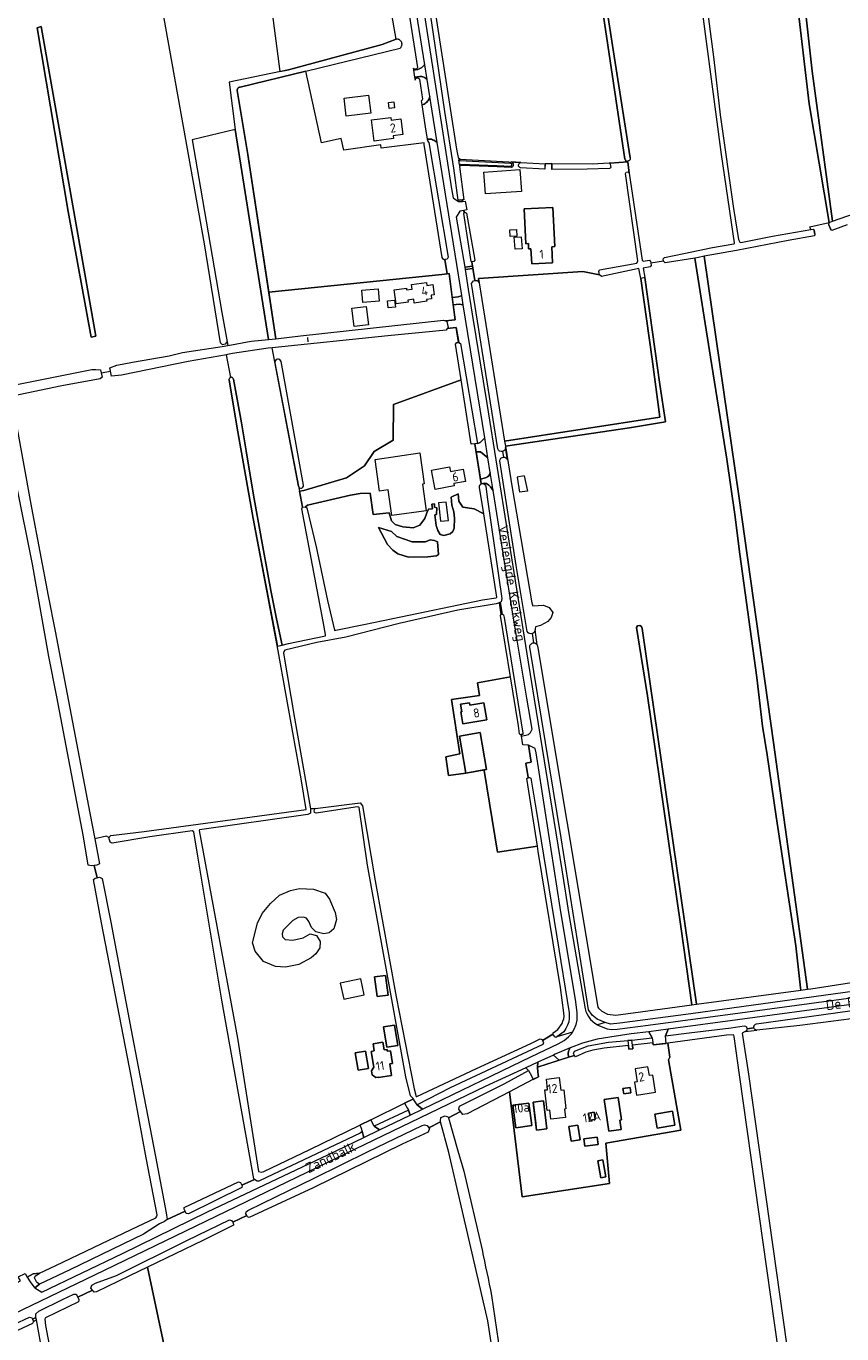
# Model space of a CAD drawing. Header units: metres. Extents: x 209813 to 223847, y 571801 to 587119.
# Tile 482 of 656: x 216462 to 216824, y 580548 to 581128. Entities that reach past the tile are written whole.
import ezdxf
from ezdxf.enums import TextEntityAlignment as Align

# ---------------------------------------------------------------- set-up
doc = ezdxf.new("R2010")
doc.units = ezdxf.units.M
for name, color, linetype, lineweight in [('B-RO-GK-BESCHOEIING-G', 8, 'GK-BESCHOEIING', 0), ('B-RO-GR-BOUWLAND-GV', 8, 'Continuous', 0), ('B-RO-GR-GRAS-GV', 8, 'Continuous', 0), ('B-RO-GR-GROENVOORZIENING-GV', 8, 'Continuous', 0), ('B-RO-GR-HOUTWAL-GV', 8, 'Continuous', 0), ('B-RO-KW-KUNSTWERK_STUW-G', 8, 'Continuous', 0), ('B-RO-OG-BEBOUWING-GV', 8, 'Continuous', 0), ('B-RO-OG-BEBOUWING-T18', 8, 'Continuous', 0), ('B-RO-OG-TERREIN_CULTUURSCHEIDING-GV', 8, 'Continuous', 0), ('B-RO-OG-TERREIN_ERF-GV', 8, 'Continuous', 0), ('B-RO-OG-TOPOGRAFIE-T18', 8, 'Continuous', 0), ('B-RO-OG-WATER_GREPPEL-GV', 8, 'Continuous', 0), ('B-RO-OG-WEG-GV', 8, 'Continuous', 0), ('B-RO-VH-ONVERHARD-GV', 8, 'Continuous', 0), ('B-RO-VH-VERHARDING_BETONSTRAATSTEEN-GV', 8, 'Continuous', 0), ('B-RO-VH-VERHARDING_HALFVERHARDING-GV', 8, 'Continuous', 0), ('B-RO-VH-VERHARDING_PUIN-GV', 8, 'Continuous', 0), ('B-RO-VH-VERHARDING_STRAATBAKSTEEN-GV', 8, 'Continuous', 0)]:
    doc.layers.add(name, color=color, linetype=linetype, lineweight=lineweight)
doc.styles.add('NLCS-ISO-M200-T18', font='txt', dxfattribs={"height": 0.36})
doc.linetypes.add('GK-BESCHOEIING', pattern='A,30,-5,[1,NLCS.shx,S=1,R=0,X=0,Y=0],-5', length=40)

msp = doc.modelspace()

# ---------------------------------------------------------------- linework, layer by layer
at = {"layer": 'B-RO-GK-BESCHOEIING-G', "flags": 128}
for points in [[(216692.052, 581066.79), (216691.985, 581065.554)], [(216692.087, 581067.436), (216692.052, 581066.79)], [(216695.085, 581067.034), (216695.072, 581065.567)], [(216695.09, 581067.496), (216695.085, 581067.034)], [(216691.985, 581065.554), (216691.958, 581065.057)], [(216695.072, 581065.567), (216695.067, 581064.939)], [(216654.156, 581051.206), (216655.347, 581051.361)], [(216655.347, 581051.361), (216655.449, 581051.374)], [(216811.854, 581036.14), (216811.56, 581037.728)], [(216818.072, 581040.366), (216818.786, 581038.473)], [(216499.071, 580766.373), (216498.566, 580768.415)], [(216492.055, 580756.08), (216490.795, 580755.946)], [(216493.254, 580756.208), (216492.055, 580756.08)], [(216492.489, 580750.381), (216493.338, 580750.582)], [(216493.338, 580750.582), (216494.426, 580750.839)], [(216739.929, 580677.324), (216730.835, 580676.246)], [(216705.181, 580671.788), (216704.754, 580672.576)], [(216729.065, 580676.148), (216718.358, 580674.988), (216713.248, 580674.027), (216710.165, 580673.164), (216705.672, 580671.083), (216705.181, 580671.788)]]:
    msp.add_lwpolyline(points, dxfattribs=at)
at = {"layer": 'B-RO-GR-BOUWLAND-GV', "flags": 128}
for points in [[(216475.006, 580578.468), (216508.388, 580594.511), (216519.308, 580599.708), (216519.7, 580600.155), (216519.944, 580600.961), (216515.138, 580626.35), (216508.522, 580661.878), (216495.237, 580730.658), (216491.659, 580749.791), (216492.489, 580750.381), (216493.338, 580750.582), (216492.055, 580756.08), (216490.795, 580755.946), (216489.381, 580756.121), (216487.323, 580768.694), (216475.513, 580830.886), (216471.952, 580848.807), (216464.697, 580889.696), (216450.206, 580961.221)], [(216369.84, 580857.511), (216359.051, 580854.455), (216357.193, 580853.204), (216357.515, 580849.753), (216367.839, 580801.781), (216381.781, 580742.126), (216405.898, 580637.869), (216426.143, 580554.883), (216454.779, 580568.657), (216456.384, 580570.055), (216458.183, 580571.166), (216459.266, 580571.694), (216458.322, 580573.501), (216461.375, 580574.911), (216462.308, 580573.368), (216464.956, 580574.817), (216467.761, 580575.187), (216475.006, 580578.468)], [(216672.607, 580515.623), (216666.768, 580553.971), (216649.412, 580628.668), (216645.764, 580642.279), (216640.48, 580639.665), (216640.751, 580639.311), (216640.225, 580637.71), (216628.718, 580632.363), (216589.233, 580613.028), (216560.768, 580599.793), (216560.007, 580600.085), (216559.692, 580600.68), (216553.519, 580597.702), (216553.707, 580597.457), (216553.899, 580596.367), (216540.176, 580589.571), (216515.662, 580577.724), (216524.543, 580535.996)], [(216457.312, 580297.297), (216463.447, 580274.137), (216468.977, 580275.362), (216469.072, 580276.735), (216469.876, 580277.318), (216522.21, 580287.174), (216522.023, 580288.373), (216520.532, 580294.642), (216509.36, 580345.76), (216502.885, 580375.961), (216500.137, 580389.443), (216492.263, 580427.164), (216489.311, 580442.242), (216484.107, 580465.653), (216476.597, 580500.913), (216473.222, 580518.957), (216469.164, 580538.717), (216466.352, 580554.376), (216465.109, 580553.728), (216464.674, 580552.818), (216448.945, 580545.591)]]:
    msp.add_lwpolyline(points, dxfattribs=at)
at = {"layer": 'B-RO-GR-GRAS-GV', "flags": 128}
for points in [[(216727.523, 581069.479), (216710.917, 581180.734), (216703.78, 581226.429), (216691.911, 581222.102), (216685.965, 581220.304), (216664.745, 581216.11), (216640.146, 581210.63), (216637.609, 581209.183), (216635.513, 581207.096), (216633.871, 581204.727), (216633.553, 581201.878), (216635.695, 581184.322), (216652.799, 581073.893), (216653.524, 581070.15), (216654.456, 581069.393), (216681.3, 581067.997)], [(216713.769, 581173.501), (216722.806, 581115.205), (216729.917, 581069.973)], [(216803.304, 581175.024), (216810.614, 581108.443), (216819.688, 581041.879), (216829.403, 581045.312), (216830.439, 581046.016), (216841.639, 581050.68), (216842.014, 581050.195), (216847.829, 581052.454), (216847.705, 581052.993), (216857.092, 581056.901), (216908.979, 581077.519), (216910.275, 581078.511), (216911.16, 581078.76), (216912.065, 581078.919), (216911.573, 581082.225), (216909.844, 581081.942), (216907.576, 581093.556), (216902.954, 581142.833)], [(216551.032, 580988.558), (216550.215, 580987.362), (216548.926, 580987.08), (216548.042, 580987.882), (216540.964, 581031.922), (216519.88, 581150.24)], [(216728.802, 581068.249), (216729.5, 581063.311), (216735.257, 581024.624), (216735.658, 581024.258), (216738.499, 581024.605), (216738.949, 581024.098), (216739.034, 581023.433), (216744.682, 581024.386), (216744.574, 581025.225), (216745.046, 581025.886), (216753.643, 581027.548), (216766.362, 581030.194), (216775.869, 581031.938), (216776.132, 581032.063), (216776.201, 581032.376), (216770.451, 581071.562), (216762.177, 581133.95)], [(216406.741, 581128.939), (216408.604, 581117.023), (216412.714, 581094.718), (216415.385, 581079.75), (216418.683, 581063.597), (216437.422, 580973.278), (216439.072, 580966.307), (216439.853, 580965.963), (216490.982, 580976.107), (216492.78, 580976.126), (216494.838, 580975.954), (216495.141, 580974.646), (216499.267, 580975.324), (216498.99, 580976.833), (216502.098, 580978.014), (216509.025, 580979.443), (216525.272, 580982.247), (216531.267, 580983.706), (216548.866, 580986.316), (216551.385, 580986.774)], [(216681.3, 581067.997), (216692.087, 581067.436), (216695.09, 581067.496), (216713.009, 581067.375), (216720.483, 581067.793), (216720.885, 581067.676), (216728.802, 581068.249), (216728.759, 581068.518)], [(216809.991, 581038.251), (216811.133, 581038.456), (216811.56, 581037.728), (216811.854, 581036.14), (216811.624, 581035.359), (216799.928, 581033.425), (216777.122, 581028.872), (216762.766, 581026.378), (216778.225, 580918.959), (216793.426, 580810.565), (216808.526, 580701.113), (216810.006, 580701.313), (216833.912, 580704.96)], [(216826.144, 581040.336), (216819.32, 581037.731), (216818.786, 581038.473), (216818.072, 581040.366), (216818.137, 581041.331)], [(216688.675, 580853.904), (216688.852, 580852.646), (216701.836, 580775.56), (216715.501, 580693.148), (216715.76, 580692.748), (216717.315, 580691.432), (216719.885, 580690.044), (216723.442, 580689.627), (216734.422, 580691.108), (216757.299, 580694.209), (216752.335, 580728.893), (216737.566, 580831.312), (216732.67, 580861.665), (216733.199, 580862.393), (216734.125, 580862.525), (216734.919, 580862.062), (216735.183, 580861.202), (216759.242, 580694.459), (216805.603, 580700.719), (216805.455, 580701.796), (216803.462, 580720.383), (216794.617, 580777.763), (216790.691, 580805.178), (216788.586, 580817.796), (216786.03, 580839.504), (216778.536, 580894.2), (216776.323, 580911.751), (216772.801, 580936.342), (216765.507, 580981.55), (216758.556, 581025.552), (216745.443, 581023.446), (216744.702, 581024.233), (216744.682, 581024.386)], [(216739.034, 581023.433), (216739.176, 581022.333), (216738.77, 581021.735), (216735.592, 581021.105), (216736.376, 581016.878), (216743.058, 580969.489), (216745.566, 580952.865), (216729.584, 580950.279), (216674.506, 580942.041), (216677.434, 580923.681), (216686.227, 580872.605), (216686.701, 580871.257), (216691.402, 580871.596), (216693.929, 580870.523), (216695.514, 580868.243), (216694.866, 580866.081), (216693.315, 580864.331), (216690.041, 580862.59), (216687.843, 580861.897), (216687.678, 580861), (216687.743, 580860.536)], [(216616.217, 580939.73), (216624.764, 580944.755), (216624.834, 580960.536), (216654.867, 580971.583), (216652.412, 580987.302), (216652.905, 580988.037), (216653.724, 580988.123), (216652.674, 580994.684), (216648.735, 580994.303), (216648.253, 580993.621), (216622.266, 580991.033), (216570.93, 580985.695)], [(216582.632, 580924.372), (216570.93, 580985.695), (216569.215, 580985.517), (216553.443, 580983.18), (216551.115, 580982.768)], [(216550.67, 580982.689), (216533.756, 580979.695), (216504.092, 580973.675), (216499.653, 580973.221), (216499.267, 580975.324)], [(216551.115, 580982.768), (216550.67, 580982.689)], [(216552.609, 580972.635), (216550.67, 580982.689)], [(216495.141, 580974.646), (216495.598, 580972.67), (216494.603, 580971.94), (216477.704, 580968.802), (216455.738, 580964.299), (216455.306, 580963.569), (216455.931, 580960.49), (216464.211, 580914.731), (216471.653, 580875.631), (216474.727, 580860.016), (216490.054, 580779.263), (216492.29, 580767.79)], [(216498.566, 580768.415), (216499.454, 580769.278), (216514.203, 580771.1), (216586.062, 580780.82), (216583.797, 580794.514), (216573.687, 580851.343), (216562.523, 580909.953), (216555.258, 580950.942), (216551.87, 580971.462)], [(216553.838, 580971.802), (216557.353, 580952.468), (216559.454, 580940.046), (216562.75, 580920.367), (216567.109, 580895.835), (216570.398, 580878.064), (216572.936, 580865.466), (216575.46, 580853.779), (216578.196, 580854.561), (216594.615, 580857.992), (216594.704, 580858.497), (216593.616, 580864.333), (216584.204, 580914.228), (216584.409, 580915.062), (216583.067, 580922.091)], [(216582.632, 580924.372), (216583.067, 580922.091), (216585.081, 580922.49), (216604.06, 580928.054), (216611.937, 580933.337), (216616.217, 580939.73)], [(216682.816, 580928.863), (216679.707, 580928.334), (216680.699, 580921.719)], [(216682.816, 580928.863), (216684.271, 580922.116), (216680.699, 580921.719)], [(216671.744, 580872.65), (216670.334, 580872.166), (216653.335, 580869.345), (216627.291, 580863.344), (216603.709, 580857.392), (216590.888, 580854.987), (216576.577, 580851.61), (216576.132, 580851.043), (216575.96, 580850.203), (216580.947, 580821.411), (216587.981, 580781.197), (216590.098, 580781.358), (216610.013, 580783.773), (216611.056, 580782.493), (216616.675, 580749.235), (216626.059, 580697.769), (216634.007, 580656.957), (216634.914, 580653.519), (216635.141, 580653.453), (216661.748, 580665.894), (216685.807, 580677.114), (216689.897, 580679.117), (216690.767, 580678.797), (216690.928, 580678.423), (216695.625, 580681.122), (216695.537, 580681.248), (216695.652, 580681.82), (216697.817, 580683.319), (216699.655, 580685.956), (216699.959, 580686.951), (216700.376, 580687.995), (216700.54, 580689.08), (216700.486, 580690.714), (216699.01, 580701.852), (216689.097, 580762.259), (216688.72, 580764.67), (216671.024, 580761.971), (216665.073, 580798.171), (216665.003, 580798.441), (216656.897, 580797.071), (216649.269, 580796.012), (216648.102, 580804.308), (216654.256, 580805.6), (216650.63, 580829.672), (216662.978, 580831.532), (216662.16, 580837.111), (216676.755, 580839.716), (216672.309, 580866.906), (216672.498, 580867.411)], [(216686.369, 580858.945), (216687.042, 580854.809)], [(216688.675, 580853.904), (216687.743, 580860.536)], [(216891.178, 580545.086), (216890.404, 580552.845), (216887.573, 580574.59), (216883.47, 580612.571), (216880.795, 580639.118), (216878.618, 580657.035), (216875.511, 580684.33), (216874.916, 580687.87), (216873.566, 580690.696), (216872.625, 580692.052), (216871.365, 580693.147), (216869.684, 580693.708), (216868.04, 580694.041), (216863.451, 580694.016), (216863.243, 580693.628), (216862.686, 580692.952), (216862.354, 580692.681), (216853.828, 580691.545), (216841.781, 580689.721), (216805.113, 580685.059), (216786.145, 580682.947)], [(216786.145, 580682.947), (216785.617, 580683.05), (216785.31, 580683.235), (216785.109, 580683.442), (216784.95, 580683.685), (216784.805, 580683.95), (216781.766, 580683.533)], [(216795.828, 580539.469), (216778.339, 580663.136), (216776.062, 580680.197), (216775.824, 580680.796), (216775.649, 580680.838), (216772.69, 580680.78), (216746.586, 580677.161), (216747.525, 580670.975), (216746.897, 580669.858), (216752.292, 580638.532), (216719.04, 580632.806), (216720.693, 580614.898), (216681.994, 580609.044), (216676.288, 580655.542), (216657.537, 580645.79), (216655.547, 580645.491), (216654.644, 580646.799), (216649.283, 580644.055), (216653.38, 580629.377), (216656.035, 580620.384), (216664.176, 580585.547)], [(216781.109, 580682.386), (216780.892, 580682.362), (216779.622, 580681.678), (216782.374, 580663.468), (216799.29, 580543.707)], [(216781.109, 580682.386), (216786.145, 580682.947)], [(216524.543, 580535.996), (216515.662, 580577.724), (216507.724, 580573.888), (216493.078, 580566.886), (216491.979, 580566.712), (216491.278, 580567.643), (216484.731, 580564.482), (216485.235, 580563.464), (216484.997, 580562.449), (216470.406, 580555.339), (216470.043, 580554.647), (216470.342, 580551.971), (216473.969, 580533.136)], [(216668.354, 580565.215), (216671.302, 580545.096), (216676.057, 580510.632)]]:
    msp.add_lwpolyline(points, dxfattribs=at)
for points in [[(216818.137, 581041.331), (216809.311, 581093.973), (216799.891, 581174.606), (216797.27, 581195.801), (216792.306, 581194.781), (216791.782, 581198.543), (216755.836, 581192.7), (216758.664, 581175.854), (216760.281, 581162.226), (216763.334, 581142.058), (216766.965, 581113.689), (216769.829, 581089.09), (216775.787, 581047.6), (216777.985, 581033.78), (216778.468, 581032.638), (216779.053, 581032.486), (216793.051, 581035.213), (216809.991, 581038.251), (216809.672, 581039.436)], [(216574.437, 581108.304), (216578.274, 581109.109), (216619.848, 581120.369), (216626.009, 581122.636), (216618.906, 581163.245), (216612.377, 581161.96), (216612.135, 581163.309), (216589.573, 581159.194), (216571.229, 581156.042), (216573.898, 581138.262), (216570.595, 581137.719)], [(216480.528, 581046.267), (216466.659, 581127.776), (216468.494, 581128.293), (216492.721, 580990.883), (216490.655, 580990.426)], [(216648.597, 581018.614), (216647.654, 581024.929), (216647.183, 581024.853), (216646.481, 581025.883), (216638.392, 581075.952), (216638.421, 581076.633), (216619.42, 581074.385), (216619.208, 581075.813), (216602.779, 581073.376), (216601.622, 581078.622), (216592.953, 581076.709), (216585.931, 581108.537), (216556.754, 581101.425), (216556.486, 581101.381), (216556.116, 581101.213), (216555.815, 581100.94), (216555.667, 581100.712), (216555.57, 581100.458), (216555.527, 581100.19), (216555.54, 581099.919), (216560.172, 581071.463), (216569.449, 581010.456), (216646.251, 581018.206)], [(216535.471, 581078.016), (216539.271, 581056.598), (216548.656, 581001.365), (216551.385, 580986.774), (216561.725, 580988.656), (216569.38, 580989.433), (216554.558, 581082.622), (216536.076, 581078.239)], [(216674.138, 580944.35), (216742.969, 580955.007), (216739.693, 580980.699), (216734.61, 581016.551), (216733.787, 581020.929), (216717.164, 581017.335), (216716.285, 581018.056), (216708.904, 581019.553), (216662.602, 581016.51), (216662.931, 581014.617)], [(216614.493, 580921.301), (216610.084, 580921.085), (216605.758, 580920.364), (216586.719, 580915.971), (216585.784, 580915.221), (216586.38, 580914.742), (216590.572, 580897.486), (216595.568, 580873.638), (216598.653, 580860.39), (216598.783, 580860.287), (216599.252, 580860.47), (216611.659, 580863.017), (216624.499, 580865.607), (216664.278, 580873.937), (216670.431, 580874.746), (216670.636, 580875.025), (216664.862, 580912.14), (216660.621, 580914.301), (216655.594, 580914.962), (216653.803, 580917.676), (216653.475, 580920.954), (216650.367, 580919.47), (216650.805, 580915.954), (216651.591, 580912.941), (216651.984, 580910.125), (216651.726, 580905.701), (216651.198, 580904.165), (216650.019, 580903.248), (216647.137, 580902.528), (216645.565, 580902.855), (216644.517, 580904.689), (216643.797, 580906.916), (216643.207, 580911.632), (216643.928, 580911.828), (216644.059, 580914.775), (216643.076, 580914.972), (216643.011, 580916.544), (216641.897, 580916.413), (216642.159, 580914.317), (216640.325, 580914.12), (216639.605, 580912.483), (216638.819, 580910.06), (216636.461, 580907.047), (216633.645, 580905.933), (216628.929, 580906.326), (216625.589, 580907.374), (216624.017, 580909.012), (216622.969, 580912.483), (216615.895, 580911.763)], [(216626.754, 580894.391), (216624.505, 580895.913), (216622.141, 580898.409), (216618.122, 580905.999), (216623.951, 580904.165), (216626.375, 580902.004), (216633.186, 580899.711), (216639.081, 580899.646), (216641.046, 580900.497), (216643.076, 580900.301), (216644.321, 580899.58), (216644.779, 580894.013), (216643.928, 580893.489), (216640.129, 580892.965), (216631.549, 580892.834)], [(216671.744, 580872.65), (216672.498, 580867.411), (216673.029, 580867.489), (216672.181, 580872.8)], [(216532.423, 580602.675), (216532.02, 580603.535), (216531.919, 580604.222), (216556.002, 580615.676), (216556.895, 580615.384), (216557.56, 580614.129), (216563.215, 580616.688), (216562.834, 580616.954), (216548.714, 580696.294), (216537.97, 580760.24), (216536.248, 580770.978), (216535.522, 580771.444), (216516.73, 580768.795), (216500.065, 580765.88), (216499.071, 580766.373), (216498.566, 580768.415), (216497.427, 580769.015), (216492.29, 580767.79), (216494.436, 580756.783), (216493.254, 580756.208), (216492.055, 580756.08), (216493.338, 580750.582), (216494.426, 580750.839), (216495.554, 580750.293), (216499.453, 580730.927), (216508.429, 580682.98), (216511.515, 580666.695), (216519.222, 580626.86), (216523.921, 580601.903), (216524.347, 580599.001)], [(216467.82, 580570.209), (216466.577, 580570.952), (216465.469, 580573.045), (216465.841, 580573.856), (216467.761, 580575.187), (216464.956, 580574.817), (216462.308, 580573.368), (216463.849, 580570.822), (216465.398, 580568.868), (216465.74, 580568.644)], [(216466.186, 580555.52), (216464.591, 580554.742), (216465.109, 580553.728), (216466.352, 580554.376), (216466.205, 580555.195)]]:
    msp.add_lwpolyline(points, close=True, dxfattribs=at)
at = {"layer": 'B-RO-GR-GRAS-GV'}
for points in [[(216729.917, 581069.973, -0.4612435), (216728.759, 581068.518)], [(216551.87, 580971.462, -0.4028575), (216552.609, 580972.635)], [(216687.743, 580860.536, -0.2959529), (216686.369, 580858.945)], [(216687.042, 580854.809, -0.27791), (216688.675, 580853.904)], [(216781.766, 580683.533, -0.2632062), (216781.109, 580682.386)], [(216664.176, 580585.547, -0.0001888), (216668.354, 580565.215)]]:
    msp.add_lwpolyline(points, format="xyb", dxfattribs=at)
at = {"layer": 'B-RO-GR-GROENVOORZIENING-GV', "flags": 128}
for points in [[(216640.931, 581097.28), (216639.737, 581104.796), (216639.377, 581105.136), (216639.027, 581105.404), (216638.651, 581105.633), (216638.253, 581105.822), (216637.837, 581105.969), (216637.408, 581106.071), (216636.971, 581106.128), (216636.531, 581106.138), (216634.2, 581105.812), (216634.391, 581104.541), (216634.552, 581105.043), (216634.666, 581105.207), (216634.892, 581105.402), (216635.167, 581105.521), (216635.464, 581105.552), (216635.661, 581105.522), (216635.849, 581105.453), (216636.095, 581105.283), (216636.329, 581104.999), (216637.724, 581096.112), (216637.392, 581095.447), (216637.088, 581095.405), (216637.386, 581093.498), (216637.97, 581093.706), (216638.412, 581093.914), (216638.83, 581094.165), (216639.223, 581094.455), (216639.584, 581094.783), (216639.912, 581095.145), (216640.203, 581095.537), (216640.453, 581095.956), (216640.662, 581096.398), (216640.825, 581096.857)], [(216650.891, 581008.013), (216653.741, 581008.342), (216655.137, 581009.012), (216644.167, 581076.905), (216643.66, 581077.33), (216643.202, 581077.639), (216642.715, 581077.898), (216642.203, 581078.104), (216641.671, 581078.255), (216641.127, 581078.35), (216640.576, 581078.387), (216639.759, 581078.355), (216639.884, 581077.555), (216640.591, 581076.895), (216649.173, 581026.029), (216648.687, 581025.098), (216647.654, 581024.929), (216648.673, 581018.557), (216649.537, 581018.651)]]:
    msp.add_lwpolyline(points, close=True, dxfattribs=at)
at = {"layer": 'B-RO-GR-HOUTWAL-GV', "flags": 128}
msp.add_lwpolyline([(216492.721, 580990.883), (216468.494, 581128.293), (216466.659, 581127.776), (216480.528, 581046.267), (216490.655, 580990.426)], close=True, dxfattribs=at)
at = {"layer": 'B-RO-KW-KUNSTWERK_STUW-G', "flags": 128}
msp.add_lwpolyline([(216587.014, 580988.352), (216586.775, 580990.379)], dxfattribs=at)
at = {"layer": 'B-RO-OG-BEBOUWING-GV', "flags": 128}
for points in [[(216682.788, 581047.426), (216683.579, 581031.934), (216684.694, 581031.989), (216684.814, 581029.65), (216685.839, 581029.7), (216686.181, 581022.999), (216695.406, 581023.454), (216695.04, 581030.618), (216696.47, 581030.689), (216695.584, 581048.056)], [(216644.792, 580916.898), (216645.749, 580908.747), (216649.2, 580909.152), (216648.243, 580917.303)], [(216654.627, 580827.556), (216655.194, 580824.232), (216654.739, 580824.154), (216655.655, 580818.823), (216666.26, 580820.632), (216664.962, 580828.192), (216658.729, 580827.129), (216658.542, 580828.224)], [(216656.897, 580797.071), (216666.092, 580798.625), (216663.327, 580814.982), (216654.132, 580813.428)], [(216616.486, 580706.64), (216617.599, 580697.873), (216622.446, 580698.488), (216621.333, 580707.255)], [(216611.899, 580698.62), (216610.362, 580705.762), (216601.219, 580703.794), (216602.756, 580696.652)], [(216620.443, 580684.382), (216621.95, 580675.343), (216626.814, 580676.154), (216625.307, 580685.193)], [(216614.97, 580673.505), (216616.063, 580666.472), (216615.129, 580664.981), (216615.394, 580663.073), (216617.012, 580661.977), (216618.087, 580662.144), (216618.124, 580661.904), (216623.974, 580662.808), (216623.172, 580667.997), (216624.437, 580668.193), (216623.564, 580673.813), (216622.107, 580673.587), (216621.987, 580674.358), (216620.704, 580674.159), (216620.164, 580677.637), (216615.83, 580676.964), (216616.334, 580673.717)], [(216607.865, 580672.848), (216609.186, 580665.165), (216613.776, 580665.954), (216612.455, 580673.637)], [(216741.152, 580655.434), (216739.923, 580663.047), (216738.408, 580662.802), (216737.769, 580666.759), (216732.045, 580665.843), (216732.986, 580660.012), (216731.741, 580659.814), (216732.666, 580654.077)], [(216729.839, 580657.502), (216726.648, 580657.029), (216727.002, 580654.638), (216730.193, 580655.111)], [(216684.851, 580650.63), (216677.777, 580649.709), (216679.116, 580639.665), (216686.19, 580640.586)], [(216687.822, 580642.852), (216688.334, 580638.566), (216692.824, 580639.102), (216691.339, 580651.544), (216686.772, 580650.999)], [(216718.31, 580652.161), (216720.428, 580638.069), (216725.9, 580638.891), (216725.275, 580643.049), (216726.003, 580643.158), (216724.51, 580653.093)], [(216711.325, 580646.191), (216711.778, 580643.036), (216714.278, 580643.39), (216713.826, 580646.545)], [(216740.84, 580645.682), (216741.915, 580639.449), (216749.739, 580640.799), (216748.664, 580647.032)], [(216702.702, 580640.2), (216703.755, 580633.639), (216707.674, 580634.268), (216706.621, 580640.829)], [(216709.267, 580634.754), (216709.707, 580631.434), (216715.708, 580632.23), (216715.268, 580635.55)], [(216715.481, 580624.955), (216716.84, 580617.433), (216719.132, 580617.847), (216717.773, 580625.369)]]:
    msp.add_lwpolyline(points, close=True, dxfattribs=at)
at = {"layer": 'B-RO-OG-TERREIN_CULTUURSCHEIDING-GV'}
for points in [[(216674.587, 580941.534, -0.3613622), (216673.236, 580939.726)], [(216673.637, 580937.259, -0.3355325), (216675.454, 580936.096)]]:
    msp.add_lwpolyline(points, format="xyb", dxfattribs=at)
at = {"layer": 'B-RO-OG-TERREIN_CULTUURSCHEIDING-GV', "flags": 128}
for points in [[(216673.236, 580939.726), (216673.637, 580937.259)], [(216675.454, 580936.096), (216674.587, 580941.534)]]:
    msp.add_lwpolyline(points, dxfattribs=at)
at = {"layer": 'B-RO-OG-TERREIN_ERF-GV', "flags": 128}
for points in [[(216614.796, 581089.936), (216603.89, 581088.575), (216602.884, 581096.53), (216613.79, 581097.892)], [(216625.3, 581092.189), (216622.967, 581091.933), (216622.673, 581094.612), (216625.006, 581094.868)], [(216615.085, 581086.876), (216623.605, 581087.969), (216623.759, 581086.769), (216628.124, 581087.312), (216629.014, 581080.338), (216624.65, 581079.781), (216624.804, 581078.57), (216616.283, 581077.483)], [(216681.621, 581055.146), (216665.67, 581054.003), (216664.974, 581063.717), (216680.925, 581064.86)], [(216696.47, 581030.689), (216695.04, 581030.618), (216695.406, 581023.454), (216686.181, 581022.999), (216685.839, 581029.7), (216684.814, 581029.65), (216684.694, 581031.989), (216683.579, 581031.934), (216682.788, 581047.426), (216695.584, 581048.056)], [(216679.522, 581035.286), (216676.6, 581035.139), (216676.451, 581038.101), (216679.373, 581038.248)], [(216681.898, 581029.722), (216678.804, 581029.478), (216678.384, 581034.798), (216681.478, 581035.042)], [(216647.86, 580997.725), (216652.143, 580998.229), (216649.537, 581018.651), (216648.597, 581018.614), (216646.251, 581018.206), (216569.449, 581010.456), (216572.596, 580989.759), (216583.632, 580991.015), (216647.103, 580998.069)], [(216633.81, 581007.288), (216631.159, 581006.907), (216631.292, 581005.984), (216626.082, 581005.234), (216625.188, 581011.446), (216630.581, 581012.222), (216630.688, 581011.474), (216633.156, 581011.83), (216632.864, 581013.856), (216639.447, 581014.795), (216639.642, 581013.443), (216642.267, 581013.818), (216642.917, 581009.303), (216641.523, 581009.104), (216641.759, 581007.466), (216639.539, 581007.149), (216639.646, 581006.405), (216634.052, 581005.607)], [(216610.836, 581011.393), (216617.987, 581011.948), (216618.413, 581006.459), (216611.262, 581005.904)], [(216606.357, 581003.271), (216612.722, 581004.041), (216613.696, 580995.986), (216607.331, 580995.216)], [(216622.168, 581006.548), (216625.354, 581006.899), (216625.697, 581003.793), (216622.511, 581003.442)], [(216616.676, 580936.244), (216636.464, 580939.074), (216638.417, 580925.416), (216637.644, 580925.305), (216639.337, 580913.466), (216624.133, 580911.292), (216622.508, 580922.649), (216618.698, 580922.104)], [(216641.774, 580931.494), (216649.771, 580932.96), (216650.152, 580930.899), (216655.743, 580931.924), (216656.755, 580926.441), (216651.609, 580925.498), (216651.8, 580924.459), (216643.358, 580922.911)], [(216623.951, 580904.165), (216618.122, 580905.999), (216622.141, 580898.409), (216624.505, 580895.913), (216626.754, 580894.391), (216631.549, 580892.834), (216640.129, 580892.965), (216643.928, 580893.489), (216644.779, 580894.013), (216644.321, 580899.58), (216643.076, 580900.301), (216641.046, 580900.497), (216639.081, 580899.646), (216633.186, 580899.711), (216626.375, 580902.004)], [(216681.66, 580813.441), (216681.557, 580814.089), (216681.215, 580814.048), (216680.801, 580814.515), (216680.308, 580817.985), (216676.755, 580839.716), (216662.16, 580837.111), (216662.978, 580831.532), (216650.63, 580829.672), (216654.256, 580805.6), (216648.102, 580804.308), (216649.269, 580796.012), (216656.897, 580797.071), (216654.132, 580813.428), (216663.327, 580814.982), (216666.092, 580798.625), (216665.003, 580798.441), (216665.073, 580798.171), (216671.024, 580761.971), (216688.72, 580764.67), (216684.028, 580794.688), (216684.601, 580795.029), (216683.571, 580801.476), (216685.881, 580801.823), (216684.74, 580809.425), (216682.285, 580809.528)], [(216658.729, 580827.129), (216664.962, 580828.192), (216666.26, 580820.632), (216655.655, 580818.823), (216654.739, 580824.154), (216655.194, 580824.232), (216654.627, 580827.556), (216658.542, 580828.224)], [(216587.981, 580781.197), (216587.981, 580779.233), (216586.854, 580778.669), (216538.805, 580771.906), (216538.666, 580771.514), (216555.561, 580679.354), (216564.905, 580620.269), (216566.314, 580619.899), (216567.262, 580620.311), (216587.674, 580630.056), (216609.903, 580640.741), (216614.743, 580643.239), (216629.789, 580650.587), (216633.664, 580652.539), (216632.324, 580653.815), (216630.315, 580662.299), (216613.284, 580756.144), (216609.559, 580781.734), (216609.468, 580781.91), (216608.888, 580782.019), (216590.538, 580779.209), (216589.763, 580779.472), (216589.584, 580780.406), (216590.098, 580781.358)], [(216564.453, 580730.428), (216566.562, 580734.747), (216570.249, 580739.151), (216574.251, 580742.92), (216579.167, 580744.934), (216583.08, 580745.765), (216589.337, 580745.589), (216594.485, 580743.705), (216596.492, 580741.144), (216599.011, 580735.236), (216599.622, 580732.063), (216598.301, 580727.945), (216596.353, 580726.142), (216593.982, 580725.763), (216590.395, 580726.52), (216588.455, 580728.461), (216587.2, 580731.236), (216586.31, 580732.677), (216584.929, 580733.082), (216582.512, 580732.913), (216580.109, 580731.661), (216575.863, 580727.379), (216575.425, 580725.646), (216575.657, 580724.43), (216576.799, 580723.252), (216580.142, 580722.937), (216584.696, 580723.993), (216587.893, 580725.734), (216590.62, 580724.921), (216592.373, 580722.316), (216592.178, 580719.429), (216590.339, 580716.807), (216588.304, 580714.989), (216582.826, 580712.136), (216576.902, 580710.864), (216572.55, 580711.18), (216567.09, 580713.49), (216563.386, 580717.979), (216562.339, 580721.666)], [(216622.446, 580698.488), (216617.599, 580697.873), (216616.486, 580706.64), (216621.333, 580707.255)], [(216626.814, 580676.154), (216621.95, 580675.343), (216620.443, 580684.382), (216625.307, 580685.193)], [(216615.83, 580676.964), (216620.164, 580677.637), (216620.704, 580674.159), (216621.987, 580674.358), (216622.107, 580673.587), (216623.564, 580673.813), (216624.437, 580668.193), (216623.172, 580667.997), (216623.974, 580662.808), (216618.124, 580661.904), (216618.087, 580662.144), (216617.012, 580661.977), (216615.394, 580663.073), (216615.129, 580664.981), (216616.063, 580666.472), (216614.97, 580673.505), (216616.334, 580673.717)], [(216746.586, 580677.161), (216740.037, 580676.412), (216739.929, 580677.324), (216730.835, 580676.246), (216731.016, 580674.711), (216729.261, 580674.503), (216729.065, 580676.148), (216718.358, 580674.988), (216713.248, 580674.027), (216710.165, 580673.164), (216705.672, 580671.083), (216705.181, 580671.788), (216703.487, 580671.291), (216688.738, 580666.611), (216688.896, 580664.388), (216689.228, 580662.183), (216686.744, 580661.064), (216676.288, 580655.542), (216681.994, 580609.044), (216720.693, 580614.898), (216719.04, 580632.806), (216752.292, 580638.532), (216746.897, 580669.858), (216747.525, 580670.975)], [(216613.776, 580665.954), (216609.186, 580665.165), (216607.865, 580672.848), (216612.455, 580673.637)], [(216692.046, 580656.407), (216693.258, 580656.549), (216692.712, 580661.216), (216698.423, 580661.885), (216699.077, 580656.3), (216700.41, 580656.456), (216701.397, 580648.028), (216700.702, 580647.947), (216701.133, 580644.264), (216694.719, 580643.513), (216694.258, 580647.447), (216693.111, 580647.313)], [(216727.002, 580654.638), (216726.648, 580657.029), (216729.839, 580657.502), (216730.193, 580655.111)], [(216679.116, 580639.665), (216677.777, 580649.709), (216684.851, 580650.63), (216686.19, 580640.586)], [(216686.772, 580650.999), (216691.339, 580651.544), (216692.824, 580639.102), (216688.334, 580638.566), (216686.926, 580649.709)], [(216726.003, 580643.158), (216725.275, 580643.049), (216725.9, 580638.891), (216720.428, 580638.069), (216718.31, 580652.161), (216724.51, 580653.093)], [(216714.278, 580643.39), (216711.778, 580643.036), (216711.325, 580646.191), (216713.826, 580646.545)], [(216749.739, 580640.799), (216741.915, 580639.449), (216740.84, 580645.682), (216748.664, 580647.032)], [(216707.674, 580634.268), (216703.755, 580633.639), (216702.702, 580640.2), (216706.621, 580640.829)], [(216715.708, 580632.23), (216709.707, 580631.434), (216709.267, 580634.754), (216715.268, 580635.55)], [(216719.132, 580617.847), (216716.84, 580617.433), (216715.481, 580624.955), (216717.773, 580625.369)]]:
    msp.add_lwpolyline(points, close=True, dxfattribs=at)
for points in [[(216677.124, 581065.749), (216670.808, 581066.043), (216654.715, 581066.625), (216654.146, 581066.256), (216656.008, 581051.468), (216655.347, 581051.361), (216655.45, 581050.7), (216656.651, 581050.756), (216657.381, 581047.027), (216656.075, 581046.725)], [(216656.075, 581046.725), (216656.299, 581045.731), (216656.752, 581045.751), (216657.275, 581045.542), (216660.872, 581024.646), (216660.539, 581023.971), (216659.642, 581023.892), (216660.939, 581015.543), (216662.131, 581015.629), (216662.931, 581014.617), (216662.602, 581016.51), (216708.904, 581019.553), (216716.285, 581018.056), (216715.971, 581019.548), (216716.31, 581020.33), (216732.8, 581023.243), (216733.253, 581024.3), (216727.84, 581063.11), (216728.149, 581063.732), (216729.124, 581063.781), (216729.5, 581063.311), (216728.802, 581068.249), (216720.885, 581067.676), (216721.057, 581067.292), (216721.235, 581065.718), (216721.019, 581065.43), (216720.731, 581065.283), (216710.76, 581065.029), (216695.067, 581064.939), (216695.09, 581067.496), (216692.087, 581067.436), (216691.958, 581065.057), (216681.231, 581065.557)], [(216681.3, 581067.997), (216677.021, 581068.22)], [(216654.867, 580971.583), (216624.834, 580960.536), (216624.764, 580944.755), (216616.217, 580939.73), (216611.937, 580933.337), (216604.06, 580928.054), (216585.081, 580922.49), (216583.067, 580922.091), (216584.409, 580915.062), (216585.784, 580915.221), (216586.719, 580915.971), (216605.758, 580920.364), (216610.084, 580921.085), (216614.493, 580921.301), (216615.895, 580911.763), (216622.969, 580912.483), (216624.017, 580909.012), (216625.589, 580907.374), (216628.929, 580906.326), (216633.645, 580905.933), (216636.461, 580907.047), (216638.819, 580910.06), (216639.605, 580912.483), (216640.325, 580914.12), (216642.159, 580914.317), (216641.897, 580916.413), (216643.011, 580916.544), (216643.076, 580914.972), (216644.059, 580914.775), (216643.928, 580911.828), (216643.207, 580911.632), (216643.797, 580906.916), (216644.517, 580904.689), (216645.565, 580902.855), (216647.137, 580902.528), (216650.019, 580903.248), (216651.198, 580904.165), (216651.726, 580905.701), (216651.984, 580910.125), (216651.591, 580912.941), (216650.805, 580915.954), (216650.367, 580919.47), (216653.475, 580920.954), (216653.803, 580917.676), (216655.594, 580914.962), (216660.621, 580914.301), (216664.862, 580912.14), (216662.954, 580923.802)], [(216663.764, 580925.395), (216660.914, 580943.198), (216659.33, 580943.017), (216654.867, 580971.583)]]:
    msp.add_lwpolyline(points, dxfattribs=at)
at = {"layer": 'B-RO-OG-TERREIN_ERF-GV'}
for points in [[(216677.021, 581068.22, -0.7595254), (216677.124, 581065.749)], [(216681.231, 581065.557, -0.7750298), (216681.3, 581067.997)], [(216662.954, 580923.802, -0.3360672), (216663.764, 580925.395)]]:
    msp.add_lwpolyline(points, format="xyb", dxfattribs=at)
at = {"layer": 'B-RO-OG-WATER_GREPPEL-GV', "flags": 128}
for points in [[(216729.917, 581069.973), (216722.806, 581115.205), (216713.769, 581173.501), (216706.072, 581227.515), (216703.78, 581226.429), (216710.917, 581180.734), (216727.523, 581069.479)], [(216676.973, 581067.582), (216654.22, 581068.778), (216653.672, 581069.223), (216654.038, 581066.933), (216654.54, 581067.259), (216670.836, 581066.669), (216676.83, 581066.353)], [(216572.185, 580979.118), (216582.632, 580924.372)], [(216584.87, 580924.788), (216574.979, 580979.656)], [(216551.87, 580971.462), (216555.258, 580950.942), (216562.523, 580909.953), (216573.303, 580853.358), (216575.46, 580853.779)], [(216575.46, 580853.779), (216572.936, 580865.466), (216570.398, 580878.064), (216567.109, 580895.835), (216562.75, 580920.367), (216559.454, 580940.046), (216557.353, 580952.468), (216553.838, 580971.802)]]:
    msp.add_lwpolyline(points, dxfattribs=at)
for points in [[(216799.891, 581174.606), (216809.311, 581093.973), (216818.137, 581041.331), (216819.688, 581041.879), (216810.614, 581108.443), (216803.304, 581175.024)], [(216626.009, 581122.636), (216619.848, 581120.369), (216578.274, 581109.109), (216551.95, 581103.589), (216554.558, 581082.622), (216569.38, 580989.433), (216572.596, 580989.759), (216560.172, 581071.463), (216555.54, 581099.919), (216555.527, 581100.19), (216555.612, 581100.588), (216555.735, 581100.83), (216556.006, 581101.133), (216556.233, 581101.282), (216556.486, 581101.381), (216556.754, 581101.425), (216627.736, 581118.726), (216627.906, 581118.865), (216628.06, 581119.02), (216628.199, 581119.19), (216628.319, 581119.372), (216628.421, 581119.566), (216628.503, 581119.769), (216628.565, 581119.979), (216628.605, 581120.195), (216628.623, 581120.413), (216628.619, 581120.632), (216628.594, 581120.849), (216628.547, 581121.063), (216628.479, 581121.271), (216628.391, 581121.471), (216628.283, 581121.662), (216628.156, 581121.841), (216628.012, 581122.006), (216627.853, 581122.156), (216627.679, 581122.289), (216627.493, 581122.404), (216627.296, 581122.501), (216627.091, 581122.577), (216626.879, 581122.632), (216626.663, 581122.666), (216626.444, 581122.678), (216626.226, 581122.668)], [(216760.257, 581025.885), (216758.556, 581025.552), (216765.507, 580981.55), (216772.801, 580936.342), (216776.323, 580911.751), (216778.536, 580894.2), (216786.03, 580839.504), (216788.586, 580817.796), (216790.691, 580805.178), (216794.617, 580777.763), (216803.462, 580720.383), (216805.455, 580701.796), (216805.603, 580700.719), (216808.526, 580701.113), (216793.426, 580810.565), (216778.225, 580918.959), (216762.766, 581026.378)], [(216734.61, 581016.551), (216739.693, 580980.699), (216742.969, 580955.007), (216674.138, 580944.35), (216674.506, 580942.041), (216729.584, 580950.279), (216745.566, 580952.865), (216743.058, 580969.489), (216736.376, 581016.878)], [(216759.242, 580694.459), (216735.183, 580861.202), (216734.919, 580862.062), (216734.125, 580862.525), (216733.199, 580862.393), (216732.67, 580861.665), (216737.566, 580831.312), (216752.335, 580728.893), (216757.299, 580694.209)]]:
    msp.add_lwpolyline(points, close=True, dxfattribs=at)
at = {"layer": 'B-RO-OG-WATER_GREPPEL-GV'}
for points in [[(216676.83, 581066.353, 0.8097164), (216676.973, 581067.582)], [(216727.523, 581069.479, 0.3620536), (216728.759, 581068.518)], [(216574.979, 580979.656, 0.9724181), (216572.185, 580979.118)], [(216553.838, 580971.802, 0.4451431), (216552.609, 580972.635)], [(216582.632, 580924.372, 0.9555256), (216584.87, 580924.788)]]:
    msp.add_lwpolyline(points, format="xyb", dxfattribs=at)
at = {"layer": 'B-RO-OG-WEG-GV', "flags": 128}
for points in [[(216655.347, 581051.361), (216654.156, 581051.206), (216653.575, 581051.237), (216651.678, 581065.404), (216647.61, 581090.53), (216641.802, 581129.916), (216635.615, 581170.288), (216632.104, 581195.446), (216631.513, 581203.621), (216632.041, 581207.097), (216633.895, 581209.219), (216629.829, 581207.811), (216628.692, 581205.701), (216628.217, 581204.188), (216628.04, 581203.136), (216628.391, 581199.322), (216629.539, 581191.09), (216631.395, 581179.472), (216638.887, 581131.306), (216650.613, 581056.361), (216651.294, 581052.302), (216653.632, 581050.615), (216655.45, 581050.7)], [(216656.239, 581045.643), (216656.075, 581046.725), (216654.32, 581046.32), (216652.726, 581043.767), (216656.453, 581021.549), (216659.924, 581021.999), (216659.642, 581023.892), (216659.352, 581024.112), (216655.997, 581045.288)], [(216665.345, 580945.755), (216655.813, 581004.834), (216654.023, 581005.1), (216651.299, 581004.837), (216652.143, 580998.229), (216647.86, 580997.725), (216648.539, 580997.418), (216649.042, 580994.737), (216648.735, 580994.303), (216652.674, 580994.684), (216653.784, 580988.129), (216654.535, 580987.583), (216662.125, 580943.34), (216663.322, 580943.795)], [(216663.431, 580927.474), (216665.675, 580928.033), (216666.59, 580928.491), (216667.162, 580929.006), (216667.62, 580929.674), (216667.784, 580930.443), (216666.752, 580936.921), (216663.418, 580939.601), (216661.491, 580939.597)], [(216635.338, 580649.88), (216637.692, 580647.955), (216686.142, 580671.289), (216697.848, 580676.828), (216700.558, 580678.375), (216702.485, 580679.931), (216703.841, 580681.315), (216704.259, 580682.028), (216697.365, 580679.987), (216697.033, 580679.759), (216696.458, 580679.937), (216695.625, 580681.122), (216690.928, 580678.423), (216691.41, 580677.302), (216691.081, 580676.543), (216649.958, 580657.388)], [(216705.181, 580671.788), (216704.754, 580672.576), (216705.169, 580673.63), (216711.227, 580675.948), (216720.203, 580677.578), (216730.57, 580678.504), (216739.658, 580679.622), (216738.091, 580682.269), (216730.317, 580681.263), (216720.858, 580679.864), (216715.281, 580678.976), (216708.683, 580677.24), (216703.191, 580675.151), (216702.47, 580673.692), (216702.422, 580672.531), (216702.565, 580670.998)], [(216698.4, 580669.677), (216695.822, 580671.932), (216688.951, 580668.756), (216688.738, 580666.611)], [(216631.497, 580647.415), (216616.258, 580640.367), (216618.593, 580638.738), (216632.208, 580645.309)], [(216611.642, 580635.383), (216611.007, 580637.955), (216610.029, 580637.304), (216568.539, 580617.537), (216565.103, 580616.011), (216564.363, 580615.887), (216563.215, 580616.688), (216557.56, 580614.129), (216557.651, 580613.957), (216557.528, 580613.095), (216533.806, 580601.521), (216532.893, 580601.673), (216532.423, 580602.675), (216524.347, 580599.001), (216523.24, 580598.069), (216521.068, 580596.954), (216513.861, 580592.497), (216481.157, 580576.636), (216467.82, 580570.209), (216465.74, 580568.644), (216468.832, 580566.724), (216504.604, 580583.921), (216542.335, 580602.361), (216595.682, 580627.68)]]:
    msp.add_lwpolyline(points, close=True, dxfattribs=at)
for points in [[(216629.305, 581149.749), (216635.513, 581110.196), (216635.33, 581109.78), (216635.194, 581109.619), (216634.936, 581109.437), (216634.635, 581109.341), (216634.32, 581109.34), (216634.019, 581109.434), (216633.76, 581109.615), (216633.599, 581109.805), (216633.722, 581108.99), (216635.624, 581109.295), (216636.242, 581109.515), (216636.833, 581109.799), (216637.391, 581110.145), (216637.908, 581110.549), (216638.379, 581111.005), (216638.691, 581111.381), (216635.048, 581134.322)], [(216671.129, 580940.948), (216659.492, 581014.243), (216660.289, 581015.496), (216660.939, 581015.543), (216660.098, 581020.909), (216656.637, 581020.453), (216657.933, 581011.768), (216659.765, 581000.68), (216666.221, 580961.008), (216684.54, 580846.242), (216699.578, 580754.169), (216702.703, 580734.268), (216709.847, 580692.433), (216710.237, 580691.243), (216710.622, 580690.399), (216711.385, 580689.009), (216712.215, 580687.735), (216714.204, 580686.023), (216715.39, 580685.323)], [(216684.166, 580859.817), (216679.353, 580889.146), (216671.989, 580935.529)], [(216681.557, 580814.089), (216681.66, 580813.441), (216684.826, 580814.225), (216685.636, 580815.018), (216686.352, 580816.513), (216684.058, 580830.294), (216678.082, 580865.793), (216669.067, 580922.385), (216667.868, 580924.045), (216667.162, 580924.789), (216666.19, 580925.476), (216665.369, 580925.629), (216664.454, 580925.539)], [(216665.87, 580924.162), (216666.621, 580918.505), (216672.85, 580874.564), (216672.672, 580872.968), (216672.181, 580872.8), (216673.029, 580867.489), (216673.205, 580867.515), (216673.729, 580867.32), (216674.004, 580866.109), (216682.291, 580814.799), (216682.221, 580814.169), (216681.557, 580814.089)], [(216718.762, 580686.321), (216715.21, 580687.898), (216713.065, 580689.657), (216711.361, 580691.982), (216710.573, 580696.676), (216699.192, 580768.249), (216685.304, 580852.879)], [(216704.259, 580682.028), (216704.934, 580683.177), (216705.835, 580685.405), (216706.326, 580687.463), (216706.312, 580690.64), (216705.736, 580695.556), (216698.867, 580737.418), (216688.103, 580805.988), (216687.777, 580807.948), (216684.74, 580809.425), (216685.881, 580801.823), (216683.571, 580801.476), (216684.601, 580795.029), (216685.23, 580795.066), (216685.736, 580794.832), (216688.107, 580780.543), (216691.361, 580760.667), (216697.341, 580724.359), (216702.79, 580690.619), (216702.837, 580688.111), (216702.636, 580686.587), (216702.086, 580685.219), (216701.332, 580683.708), (216700.461, 580682.264), (216697.365, 580679.987)], [(216829.638, 580700.334), (216756.782, 580690.133), (216725.303, 580686.003), (216721.135, 580685.665), (216718.762, 580686.321), (216715.39, 580685.323), (216716.206, 580684.841), (216719.707, 580683.526), (216721.601, 580683.216), (216724.154, 580683.356), (216737.816, 580685.249), (216778.671, 580690.602), (216823.472, 580696.743), (216863.315, 580702.031)], [(216898.216, 580536.33), (216896.7, 580549.518), (216894.011, 580574.883), (216887.697, 580630.063), (216883.593, 580668.157), (216882.042, 580682.01), (216881.571, 580685.017), (216880.849, 580687.881), (216879.376, 580691.537), (216878.136, 580693.792), (216876.636, 580695.191), (216874.233, 580696.873), (216872.35, 580697.827), (216871.216, 580698.174), (216864.641, 580698.879), (216862.777, 580698.844), (216856.618, 580698.244), (216746.798, 580683.443)], [(216781.766, 580683.533), (216784.805, 580683.95), (216784.786, 580684.537), (216784.834, 580684.749), (216784.918, 580684.955), (216785.088, 580685.199), (216785.31, 580685.426), (216785.532, 580685.548), (216785.886, 580685.7), (216838.992, 580693.11)], [(216746.798, 580683.443), (216745.481, 580680.501), (216756.096, 580681.725), (216774.753, 580683.996), (216780.507, 580684.88)], [(216449.218, 580549.072), (216463.326, 580555.594), (216464.294, 580555.323), (216464.591, 580554.742), (216466.186, 580555.52), (216466.096, 580557.023), (216467.405, 580558.316), (216477.894, 580563.371), (216483.017, 580565.809), (216484.071, 580565.816), (216484.731, 580564.482), (216491.278, 580567.643), (216490.601, 580568.543), (216491.01, 580569.809), (216492.647, 580570.704), (216501.912, 580574.144), (216533.101, 580589.552), (216552.026, 580598.743), (216552.916, 580598.491), (216553.519, 580597.702), (216559.692, 580600.68), (216559.247, 580601.522), (216559.496, 580602.415), (216560.214, 580603), (216566.803, 580606.155), (216589.612, 580617.273), (216613.616, 580629.046), (216637.54, 580640.604), (216638.635, 580641.015), (216639.722, 580640.656), (216640.48, 580639.665), (216645.764, 580642.279), (216645.637, 580642.751), (216645.799, 580644.208), (216647.709, 580644.979), (216649.189, 580644.393), (216649.283, 580644.055), (216654.644, 580646.799), (216653.857, 580647.94), (216654.105, 580649.241), (216674.315, 580659.266), (216684.828, 580665.004), (216683.503, 580666.239), (216665.49, 580657.914), (216595.313, 580624.104), (216492.171, 580574.248), (216332.89, 580497.667)]]:
    msp.add_lwpolyline(points, dxfattribs=at)
at = {"layer": 'B-RO-OG-WEG-GV'}
for points in [[(216673.236, 580939.726, -0.4001693), (216671.129, 580940.948)], [(216671.989, 580935.529, -0.3831155), (216673.637, 580937.259)], [(216664.454, 580925.539, -0.3849335), (216665.87, 580924.162)], [(216686.369, 580858.945, -0.3426568), (216684.166, 580859.817)], [(216685.304, 580852.879, -0.4232751), (216687.042, 580854.809)], [(216780.507, 580684.88, -0.3976374), (216781.766, 580683.533)]]:
    msp.add_lwpolyline(points, format="xyb", dxfattribs=at)
at = {"layer": 'B-RO-VH-ONVERHARD-GV', "flags": 128}
for points in [[(216638.691, 581111.381), (216638.379, 581111.005), (216637.908, 581110.549), (216637.391, 581110.145), (216636.833, 581109.799), (216636.242, 581109.515), (216635.624, 581109.295), (216633.722, 581108.99), (216634.2, 581105.812), (216636.531, 581106.138), (216636.971, 581106.128), (216637.408, 581106.071), (216637.837, 581105.969), (216638.253, 581105.822), (216638.651, 581105.633), (216639.027, 581105.404), (216639.377, 581105.136), (216639.737, 581104.796)], [(216638.906, 581083.798), (216639.759, 581078.355), (216640.576, 581078.387), (216641.127, 581078.35), (216641.671, 581078.255), (216642.203, 581078.104), (216642.715, 581077.898), (216643.202, 581077.639), (216643.66, 581077.33), (216644.167, 581076.905), (216640.931, 581097.28), (216640.825, 581096.857), (216640.662, 581096.398), (216640.453, 581095.956), (216640.203, 581095.537), (216639.912, 581095.145), (216639.584, 581094.783), (216639.223, 581094.455), (216638.83, 581094.165), (216638.412, 581093.914), (216637.97, 581093.706), (216637.386, 581093.498)]]:
    msp.add_lwpolyline(points, close=True, dxfattribs=at)
at = {"layer": 'B-RO-VH-VERHARDING_BETONSTRAATSTEEN-GV', "flags": 128}
for points in [[(216660.098, 581020.909), (216659.924, 581021.999), (216656.453, 581021.549), (216656.637, 581020.453)], [(216650.891, 581008.013), (216651.299, 581004.837), (216654.023, 581005.1), (216655.813, 581004.834), (216655.137, 581009.012), (216653.741, 581008.342)], [(216660.914, 580943.198), (216661.491, 580939.597), (216663.418, 580939.601), (216666.752, 580936.921), (216665.345, 580945.755), (216663.322, 580943.795), (216662.125, 580943.34)]]:
    msp.add_lwpolyline(points, close=True, dxfattribs=at)
at = {"layer": 'B-RO-VH-VERHARDING_HALFVERHARDING-GV', "flags": 128}
msp.add_lwpolyline([(216730.835, 580676.246), (216730.57, 580678.504), (216728.805, 580678.339), (216729.261, 580674.503), (216731.016, 580674.711)], close=True, dxfattribs=at)
at = {"layer": 'B-RO-VH-VERHARDING_PUIN-GV', "flags": 128}
msp.add_lwpolyline([(216664.454, 580925.539), (216665.369, 580925.629), (216666.19, 580925.476), (216667.162, 580924.789), (216667.868, 580924.045), (216669.067, 580922.385), (216667.784, 580930.443), (216667.62, 580929.674), (216667.162, 580929.006), (216666.59, 580928.491), (216665.675, 580928.033), (216663.431, 580927.474), (216663.764, 580925.395)], dxfattribs=at)
at = {"layer": 'B-RO-VH-VERHARDING_PUIN-GV'}
msp.add_lwpolyline([(216663.764, 580925.395, -0.1212961), (216664.454, 580925.539)], format="xyb", dxfattribs=at)
at = {"layer": 'B-RO-VH-VERHARDING_PUIN-GV', "flags": 128}
for points in [[(216745.481, 580680.501), (216746.798, 580683.443), (216738.091, 580682.269), (216739.658, 580679.622), (216740.037, 580676.412), (216745.85, 580677.072)], [(216637.692, 580647.955), (216635.338, 580649.88), (216633.922, 580652.042), (216633.664, 580652.539), (216629.789, 580650.587), (216631.022, 580648.226), (216631.497, 580647.415), (216632.208, 580645.309)], [(216611.007, 580637.955), (216611.642, 580635.383), (216618.593, 580638.738), (216616.258, 580640.367), (216614.743, 580643.239), (216609.903, 580640.741), (216610.301, 580639.91)]]:
    msp.add_lwpolyline(points, close=True, dxfattribs=at)
at = {"layer": 'B-RO-VH-VERHARDING_STRAATBAKSTEEN-GV', "flags": 128}
for points in [[(216703.191, 580675.151), (216696.62, 580672.338), (216695.822, 580671.932), (216698.4, 580669.677), (216702.565, 580670.998), (216702.422, 580672.531), (216702.47, 580673.692)], [(216684.828, 580665.004), (216686.037, 580662.721), (216686.759, 580661.03), (216689.228, 580662.183), (216688.896, 580664.388), (216688.738, 580666.611), (216688.951, 580668.756), (216683.503, 580666.239)]]:
    msp.add_lwpolyline(points, close=True, dxfattribs=at)

# ---------------------------------------------------------------- texts
at = {"layer": 'B-RO-OG-BEBOUWING-T18', "style": 'NLCS-ISO-M200-T18'}
for s, rotation, p in [('2', 7.3, (216624.602, 581083.319)), ('1', 2.8, (216690.596, 581027.222)), ('4', 8.2, (216638.633, 581010.991)), ('6', 10.5, (216652.315, 580928.456)), ('8', 9.7, (216661.669, 580823.735)), ('11', 8.5, (216618.904, 580667.12)), ('2', 9.1, (216734.881, 580662.245)), ('12', 4.9, (216695.362, 580656.984)), ('10a', 7.4, (216681.533, 580648.484)), ('12A', 8.1, (216712.852, 580644.44))]:
    msp.add_text(s, height=4, rotation=rotation, dxfattribs=at).set_placement(p, align=Align.MIDDLE)
at = {"layer": 'B-RO-OG-TOPOGRAFIE-T18', "style": 'NLCS-ISO-M200-T18'}
for s, rotation, p in [('Verlengde Kerkweg', 279, (216676.711, 580881.117)), ('De Banten', 7.6, (216830.506, 580695.818)), ('Zandbalk', 25.7, (216596.859, 580626.549))]:
    msp.add_text(s, height=4.5, rotation=rotation, dxfattribs=at).set_placement(p, align=Align.MIDDLE)

doc.saveas('drawing.dxf')
